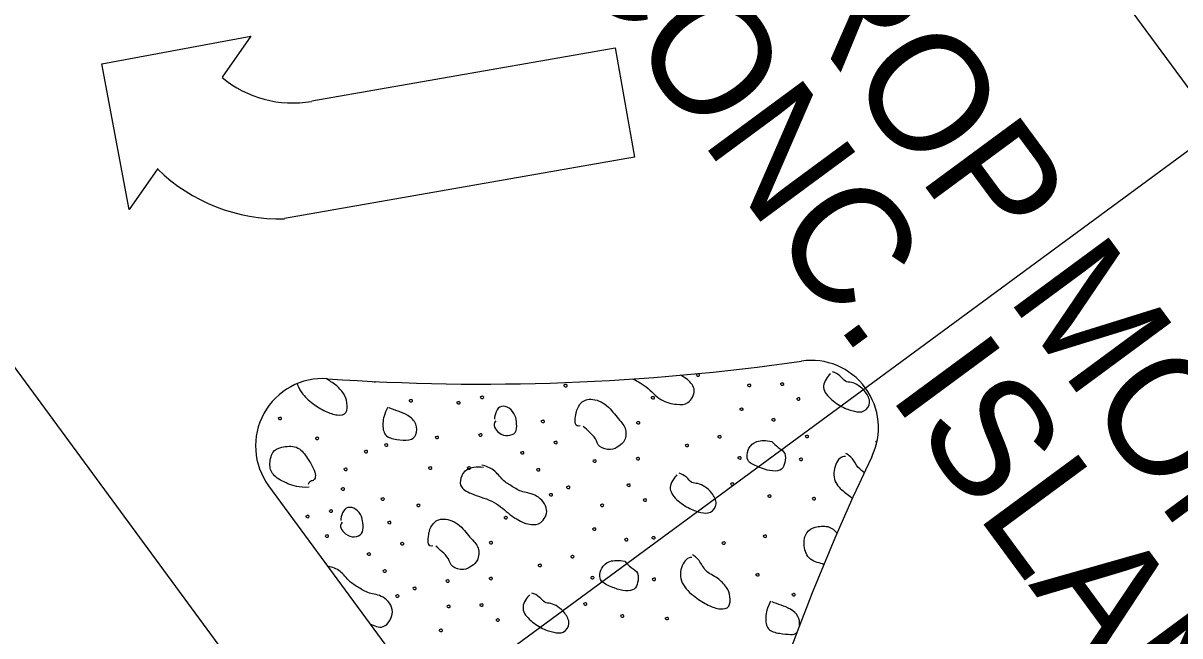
# Model space of a CAD drawing. Extents: x 1762196 to 1766326, y 709922 to 713142.
# Drawn here: x 1764067.86 to 1764102.22, y 711465.74 to 711483.93 of the extents above; entities that cross this region are included whole.
import ezdxf

# ---------------------------------------------------------------- set-up
doc = ezdxf.new("R2010")
doc.units = 0
for name, color, linetype in [('Old_Level_1', 7, 'Continuous'), ('Old_Level_10', 7, 'Continuous'), ('Prop Dimension', 7, 'Continuous'), ('Prop Horizontal Alignment', 7, 'Continuous'), ('Prop Lane Arrow CELL', 7, 'Continuous'), ('Prop Lane Lines', 7, 'Continuous'), ('Prop Superelevation Label', 7, 'Continuous')]:
    doc.layers.add(name, color=color, linetype=linetype)

msp = doc.modelspace()

# ---------------------------------------------------------------- linework, layer by layer
at = {"layer": 'Old_Level_1'}
msp.add_line((1764075.156, 711470.195), (1764084.818, 711457.055), dxfattribs=at)
for centre, radius, start, end in [((1764081.506, 711539.214), 66, 266.00481, 278.25352), ((1764091.267, 711471.919), 2, 334.3985, 98.2535), ((1764076.768, 711471.38), 2, 86.0048, 216.325), ((1764152.591, 711442.535), 66, 154.3985, 166.64752)]:
    msp.add_arc(centre, radius, start, end, dxfattribs=at)
at = {"layer": 'Old_Level_10'}
for points in [[(1764076.007, 711473.228), (1764076.012, 711473.203), (1764076.097, 711472.952), (1764076.475, 711472.618), (1764076.839, 711472.395), (1764077.208, 711472.267), (1764077.498, 711472.327), (1764077.498, 711472.675), (1764077.412, 711472.931), (1764077.147, 711473.21), (1764076.956, 711473.31), (1764076.867, 711473.376)], [(1764078.276, 711473.298), (1764078.29, 711473.287), (1764078.311, 711473.27), (1764078.344, 711473.284), (1764078.352, 711473.293)], [(1764085.968, 711473.368), (1764086.037, 711473.34), (1764086.4, 711473.169), (1764086.774, 711472.695), (1764087.314, 711472.601), (1764087.614, 711472.594), (1764087.896, 711473.039), (1764087.589, 711473.386), (1764087.4, 711473.47), (1764087.38, 711473.478)], [(1764087.864, 711473.509), (1764087.846, 711473.491), (1764087.895, 711473.435), (1764087.973, 711473.465), (1764087.947, 711473.524), (1764087.904, 711473.519), (1764087.881, 711473.509), (1764087.869, 711473.503)], [(1764090.363, 711473.24), (1764090.343, 711473.223), (1764090.392, 711473.163), (1764090.471, 711473.195), (1764090.444, 711473.255), (1764090.402, 711473.248), (1764090.38, 711473.239), (1764090.368, 711473.233)], [(1764091.839, 711473.523), (1764091.763, 711473.441), (1764091.541, 711473.152), (1764091.805, 711472.778), (1764092.24, 711472.495), (1764092.557, 711472.4), (1764092.848, 711472.362), (1764093.074, 711472.657), (1764092.884, 711473.004), (1764092.678, 711473.179), (1764092.459, 711473.285), (1764092.282, 711473.263), (1764092.138, 711473.47), (1764091.978, 711473.554), (1764091.907, 711473.575)], [(1764083.929, 711473.194), (1764083.911, 711473.176), (1764083.959, 711473.118), (1764084.037, 711473.15), (1764084.01, 711473.209), (1764083.968, 711473.203), (1764083.946, 711473.194), (1764083.934, 711473.188)], [(1764089.384, 711473.199), (1764089.365, 711473.182), (1764089.416, 711473.124), (1764089.493, 711473.155), (1764089.466, 711473.215), (1764089.424, 711473.207), (1764089.401, 711473.198), (1764089.39, 711473.192)], [(1764079.336, 711472.744), (1764079.316, 711472.726), (1764079.367, 711472.667), (1764079.443, 711472.7), (1764079.418, 711472.759), (1764079.376, 711472.752), (1764079.354, 711472.743), (1764079.342, 711472.737)], [(1764080.749, 711472.684), (1764080.73, 711472.667), (1764080.78, 711472.608), (1764080.858, 711472.639), (1764080.831, 711472.699), (1764080.79, 711472.691), (1764080.767, 711472.682), (1764080.755, 711472.676)], [(1764081.451, 711472.846), (1764081.431, 711472.829), (1764081.481, 711472.77), (1764081.56, 711472.802), (1764081.533, 711472.86), (1764081.491, 711472.854), (1764081.468, 711472.845), (1764081.456, 711472.839)], [(1764081.901, 711472.12), (1764081.786, 711472.002), (1764082.009, 711471.714), (1764082.26, 711471.666), (1764082.519, 711471.748), (1764082.53, 711472.037), (1764082.495, 711472.285), (1764082.32, 711472.527), (1764082.047, 711472.595), (1764081.9, 711472.41), (1764081.858, 711472.229), (1764081.863, 711472.169)], [(1764084.404, 711471.973), (1764084.251, 711471.917), (1764084.254, 711472.291), (1764084.359, 711472.609), (1764084.634, 711472.83), (1764085.183, 711472.666), (1764085.509, 711472.197), (1764085.807, 711471.935), (1764085.748, 711471.502), (1764085.562, 711471.38), (1764085.341, 711471.225), (1764084.929, 711471.338), (1764084.899, 711471.595), (1764084.655, 711471.816), (1764084.576, 711471.89), (1764084.494, 711471.96)], [(1764086.523, 711472.833), (1764086.504, 711472.815), (1764086.553, 711472.755), (1764086.632, 711472.787), (1764086.605, 711472.847), (1764086.563, 711472.841), (1764086.54, 711472.833), (1764086.528, 711472.827)], [(1764090.846, 711472.796), (1764090.827, 711472.779), (1764090.878, 711472.722), (1764090.953, 711472.753), (1764090.927, 711472.814), (1764090.885, 711472.806), (1764090.862, 711472.796), (1764090.85, 711472.79)], [(1764075.45, 711472.216), (1764075.431, 711472.198), (1764075.48, 711472.141), (1764075.557, 711472.174), (1764075.531, 711472.23), (1764075.489, 711472.225), (1764075.466, 711472.216), (1764075.454, 711472.21)], [(1764078.694, 711472.53), (1764078.586, 711472.321), (1764078.528, 711472.056), (1764078.577, 711471.653), (1764078.954, 711471.565), (1764079.362, 711471.527), (1764079.559, 711471.678), (1764079.577, 711472.046), (1764079.296, 711472.306), (1764079.005, 711472.408), (1764078.822, 711472.474), (1764078.737, 711472.508)], [(1764089.156, 711472.491), (1764089.137, 711472.473), (1764089.187, 711472.417), (1764089.263, 711472.449), (1764089.237, 711472.505), (1764089.195, 711472.5), (1764089.172, 711472.491), (1764089.16, 711472.485)], [(1764083.255, 711472.131), (1764083.237, 711472.113), (1764083.285, 711472.056), (1764083.364, 711472.086), (1764083.336, 711472.146), (1764083.294, 711472.14), (1764083.271, 711472.131), (1764083.259, 711472.125)], [(1764086.085, 711472.089), (1764086.066, 711472.071), (1764086.117, 711472.014), (1764086.193, 711472.045), (1764086.168, 711472.104), (1764086.125, 711472.098), (1764086.102, 711472.089), (1764086.091, 711472.083)], [(1764090.106, 711472.18), (1764090.086, 711472.162), (1764090.137, 711472.102), (1764090.214, 711472.136), (1764090.187, 711472.195), (1764090.145, 711472.188), (1764090.123, 711472.179), (1764090.111, 711472.173)], [(1764076.55, 711471.624), (1764076.531, 711471.607), (1764076.582, 711471.547), (1764076.658, 711471.581), (1764076.632, 711471.641), (1764076.59, 711471.634), (1764076.567, 711471.625), (1764076.556, 711471.619)], [(1764080.109, 711471.654), (1764080.09, 711471.636), (1764080.139, 711471.576), (1764080.218, 711471.608), (1764080.19, 711471.668), (1764080.149, 711471.661), (1764080.126, 711471.652), (1764080.114, 711471.647)], [(1764081.402, 711471.729), (1764081.382, 711471.711), (1764081.432, 711471.653), (1764081.51, 711471.686), (1764081.485, 711471.744), (1764081.442, 711471.739), (1764081.418, 711471.729), (1764081.406, 711471.723)], [(1764083.635, 711471.504), (1764083.616, 711471.487), (1764083.665, 711471.426), (1764083.744, 711471.458), (1764083.716, 711471.52), (1764083.675, 711471.512), (1764083.652, 711471.503), (1764083.64, 711471.497)], [(1764088.503, 711471.675), (1764088.485, 711471.657), (1764088.533, 711471.601), (1764088.613, 711471.63), (1764088.584, 711471.69), (1764088.543, 711471.683), (1764088.52, 711471.674), (1764088.508, 711471.668)], [(1764090.103, 711471.514), (1764089.927, 711471.546), (1764089.622, 711471.551), (1764089.392, 711471.317), (1764089.349, 711471.052), (1764089.401, 711470.881), (1764089.803, 711470.709), (1764090.131, 711470.61), (1764090.425, 711470.665), (1764090.486, 711470.867), (1764090.533, 711471.189), (1764090.285, 711471.32), (1764090.148, 711471.459), (1764090.103, 711471.514)], [(1764091.101, 711471.68), (1764091.083, 711471.662), (1764091.133, 711471.606), (1764091.209, 711471.637), (1764091.183, 711471.696), (1764091.141, 711471.689), (1764091.118, 711471.68), (1764091.106, 711471.674)], [(1764093.188, 711471.522), (1764093.174, 711471.51), (1764093.195, 711471.49), (1764093.217, 711471.478)], [(1764093.229, 711471.53), (1764093.228, 711471.53), (1764093.216, 711471.525), (1764093.204, 711471.521), (1764093.193, 711471.515)], [(1764076.362, 711470.152), (1764076.043, 711470.139), (1764075.727, 711470.244), (1764075.28, 711470.48), (1764075.157, 711470.792), (1764075.258, 711471.234), (1764075.506, 711471.35), (1764076.019, 711471.406), (1764076.295, 711471.052), (1764076.507, 711470.701), (1764076.56, 711470.487), (1764076.516, 711470.347), (1764076.389, 711470.346), (1764076.336, 711470.267), (1764076.328, 711470.234)], [(1764078.001, 711471.234), (1764077.982, 711471.216), (1764078.031, 711471.157), (1764078.109, 711471.189), (1764078.081, 711471.25), (1764078.04, 711471.243), (1764078.017, 711471.234), (1764078.005, 711471.228)], [(1764078.604, 711471.429), (1764078.584, 711471.411), (1764078.636, 711471.353), (1764078.711, 711471.385), (1764078.685, 711471.445), (1764078.644, 711471.437), (1764078.621, 711471.427), (1764078.609, 711471.421)], [(1764082.646, 711471.196), (1764082.627, 711471.179), (1764082.677, 711471.121), (1764082.754, 711471.153), (1764082.727, 711471.212), (1764082.685, 711471.205), (1764082.663, 711471.196), (1764082.651, 711471.19)], [(1764087.537, 711471.415), (1764087.518, 711471.398), (1764087.568, 711471.338), (1764087.645, 711471.371), (1764087.617, 711471.431), (1764087.577, 711471.422), (1764087.553, 711471.415), (1764087.542, 711471.409)], [(1764084.795, 711470.953), (1764084.775, 711470.935), (1764084.826, 711470.876), (1764084.902, 711470.909), (1764084.876, 711470.968), (1764084.835, 711470.961), (1764084.811, 711470.953), (1764084.799, 711470.947)], [(1764086.078, 711471.026), (1764086.059, 711471.008), (1764086.11, 711470.949), (1764086.185, 711470.982), (1764086.16, 711471.041), (1764086.118, 711471.034), (1764086.095, 711471.025), (1764086.084, 711471.019)], [(1764089.098, 711471.048), (1764089.078, 711471.03), (1764089.129, 711470.971), (1764089.206, 711471.005), (1764089.178, 711471.064), (1764089.136, 711471.057), (1764089.114, 711471.048), (1764089.102, 711471.042)], [(1764090.925, 711471.004), (1764090.906, 711470.986), (1764090.954, 711470.928), (1764091.033, 711470.96), (1764091.006, 711471.019), (1764090.964, 711471.013), (1764090.941, 711471.004), (1764090.929, 711470.998)], [(1764092.287, 711471.068), (1764092.169, 711471.086), (1764091.95, 711470.864), (1764091.912, 711470.295), (1764092.266, 711470.001), (1764092.478, 711469.841), (1764092.501, 711469.824)], [(1764092.853, 711470.585), (1764092.816, 711470.61), (1764092.63, 711470.736), (1764092.522, 711471.01), (1764092.34, 711471.134), (1764092.3, 711471.155)], [(1764077.4, 711470.708), (1764077.381, 711470.691), (1764077.432, 711470.631), (1764077.508, 711470.664), (1764077.482, 711470.725), (1764077.44, 711470.717), (1764077.417, 711470.707), (1764077.405, 711470.701)], [(1764079.91, 711470.746), (1764079.891, 711470.729), (1764079.94, 711470.668), (1764080.018, 711470.702), (1764079.991, 711470.762), (1764079.95, 711470.754), (1764079.927, 711470.746), (1764079.915, 711470.74)], [(1764081.54, 711470.74), (1764081.319, 711470.761), (1764080.991, 711470.71), (1764080.843, 711470.42), (1764080.829, 711470.144), (1764081.192, 711469.934), (1764081.904, 711469.742), (1764082.315, 711469.315), (1764082.764, 711469.074), (1764082.945, 711469.042), (1764083.245, 711469.035), (1764083.526, 711469.48), (1764083.121, 711469.969), (1764082.684, 711469.987), (1764082.382, 711470.188), (1764082.111, 711470.336), (1764081.855, 711470.698), (1764081.613, 711470.779), (1764081.489, 711470.808)], [(1764081.063, 711470.749), (1764081.044, 711470.731), (1764081.093, 711470.674), (1764081.172, 711470.704), (1764081.144, 711470.765), (1764081.102, 711470.757), (1764081.08, 711470.748), (1764081.068, 711470.742)], [(1764083.119, 711470.693), (1764083.099, 711470.676), (1764083.15, 711470.618), (1764083.227, 711470.65), (1764083.201, 711470.708), (1764083.159, 711470.702), (1764083.136, 711470.693), (1764083.124, 711470.686)], [(1764087.28, 711470.52), (1764087.204, 711470.437), (1764086.982, 711470.149), (1764087.246, 711469.775), (1764087.681, 711469.491), (1764087.997, 711469.397), (1764088.289, 711469.358), (1764088.514, 711469.654), (1764088.325, 711470.001), (1764088.118, 711470.175), (1764087.9, 711470.282), (1764087.723, 711470.259), (1764087.579, 711470.467), (1764087.419, 711470.551), (1764087.348, 711470.571)], [(1764084.007, 711470.177), (1764083.988, 711470.159), (1764084.037, 711470.099), (1764084.116, 711470.131), (1764084.088, 711470.192), (1764084.047, 711470.185), (1764084.024, 711470.176), (1764084.012, 711470.17)], [(1764085.803, 711470.237), (1764085.784, 711470.22), (1764085.833, 711470.16), (1764085.912, 711470.192), (1764085.885, 711470.251), (1764085.843, 711470.245), (1764085.82, 711470.236), (1764085.808, 711470.23)], [(1764088.884, 711470.271), (1764088.865, 711470.253), (1764088.914, 711470.194), (1764088.993, 711470.226), (1764088.966, 711470.285), (1764088.924, 711470.279), (1764088.901, 711470.27), (1764088.889, 711470.263)], [(1764077.317, 711470.126), (1764077.297, 711470.108), (1764077.348, 711470.051), (1764077.425, 711470.082), (1764077.4, 711470.141), (1764077.357, 711470.134), (1764077.334, 711470.125), (1764077.322, 711470.119)], [(1764078.499, 711469.825), (1764078.48, 711469.808), (1764078.53, 711469.749), (1764078.609, 711469.781), (1764078.582, 711469.84), (1764078.54, 711469.834), (1764078.517, 711469.824), (1764078.504, 711469.818)], [(1764083.495, 711469.951), (1764083.477, 711469.933), (1764083.526, 711469.877), (1764083.604, 711469.906), (1764083.578, 711469.966), (1764083.535, 711469.96), (1764083.511, 711469.951), (1764083.5, 711469.945)], [(1764086.286, 711469.793), (1764086.267, 711469.775), (1764086.318, 711469.719), (1764086.394, 711469.75), (1764086.368, 711469.81), (1764086.326, 711469.803), (1764086.303, 711469.793), (1764086.291, 711469.787)], [(1764089.985, 711469.913), (1764089.966, 711469.895), (1764090.015, 711469.839), (1764090.092, 711469.868), (1764090.067, 711469.927), (1764090.024, 711469.921), (1764090.002, 711469.912), (1764089.99, 711469.906)], [(1764091.307, 711469.838), (1764091.289, 711469.82), (1764091.338, 711469.763), (1764091.415, 711469.795), (1764091.389, 711469.852), (1764091.346, 711469.847), (1764091.324, 711469.838), (1764091.312, 711469.832)], [(1764076.965, 711469.469), (1764076.945, 711469.451), (1764076.995, 711469.392), (1764077.074, 711469.424), (1764077.047, 711469.483), (1764077.005, 711469.477), (1764076.982, 711469.468), (1764076.97, 711469.462)], [(1764077.341, 711469.117), (1764077.226, 711468.998), (1764077.449, 711468.711), (1764077.7, 711468.662), (1764077.959, 711468.745), (1764077.971, 711469.033), (1764077.935, 711469.282), (1764077.76, 711469.523), (1764077.487, 711469.592), (1764077.34, 711469.407), (1764077.299, 711469.226), (1764077.304, 711469.166)], [(1764079.56, 711469.636), (1764079.542, 711469.618), (1764079.59, 711469.559), (1764079.668, 711469.592), (1764079.641, 711469.651), (1764079.599, 711469.645), (1764079.576, 711469.636), (1764079.565, 711469.629)], [(1764085.015, 711469.641), (1764084.996, 711469.623), (1764085.047, 711469.565), (1764085.124, 711469.597), (1764085.096, 711469.656), (1764085.055, 711469.649), (1764085.032, 711469.64), (1764085.02, 711469.634)], [(1764076.263, 711469.307), (1764076.244, 711469.289), (1764076.294, 711469.23), (1764076.372, 711469.262), (1764076.345, 711469.321), (1764076.304, 711469.314), (1764076.281, 711469.305), (1764076.269, 711469.299)], [(1764078.696, 711469.127), (1764078.677, 711469.109), (1764078.726, 711469.053), (1764078.805, 711469.083), (1764078.777, 711469.143), (1764078.735, 711469.136), (1764078.712, 711469.128), (1764078.7, 711469.121)], [(1764080.034, 711468.414), (1764079.882, 711468.359), (1764079.885, 711468.733), (1764079.99, 711469.051), (1764080.265, 711469.271), (1764080.814, 711469.108), (1764081.14, 711468.639), (1764081.438, 711468.376), (1764081.379, 711467.943), (1764081.193, 711467.822), (1764080.972, 711467.666), (1764080.56, 711467.78), (1764080.529, 711468.036), (1764080.286, 711468.257), (1764080.207, 711468.331), (1764080.124, 711468.401)], [(1764082.154, 711469.274), (1764082.135, 711469.257), (1764082.184, 711469.197), (1764082.263, 711469.229), (1764082.236, 711469.289), (1764082.194, 711469.282), (1764082.171, 711469.274), (1764082.159, 711469.268)], [(1764084.786, 711468.933), (1764084.768, 711468.915), (1764084.817, 711468.859), (1764084.894, 711468.891), (1764084.868, 711468.947), (1764084.825, 711468.942), (1764084.802, 711468.933), (1764084.791, 711468.927)], [(1764091.645, 711467.863), (1764091.536, 711467.9), (1764091.194, 711467.96), (1764091.015, 711468.413), (1764091.115, 711468.856), (1764091.363, 711468.972), (1764091.79, 711469.034), (1764091.97, 711468.874), (1764092.043, 711468.788)], [(1764076.842, 711468.726), (1764076.823, 711468.708), (1764076.873, 711468.65), (1764076.95, 711468.682), (1764076.925, 711468.74), (1764076.882, 711468.736), (1764076.859, 711468.726), (1764076.847, 711468.72)], [(1764079.076, 711468.501), (1764079.056, 711468.483), (1764079.105, 711468.423), (1764079.185, 711468.455), (1764079.157, 711468.516), (1764079.115, 711468.509), (1764079.093, 711468.5), (1764079.081, 711468.494)], [(1764081.716, 711468.53), (1764081.696, 711468.512), (1764081.748, 711468.455), (1764081.824, 711468.487), (1764081.798, 711468.545), (1764081.756, 711468.54), (1764081.733, 711468.531), (1764081.721, 711468.525)], [(1764085.737, 711468.621), (1764085.717, 711468.604), (1764085.768, 711468.544), (1764085.844, 711468.578), (1764085.817, 711468.637), (1764085.776, 711468.629), (1764085.754, 711468.62), (1764085.742, 711468.614)], [(1764086.542, 711468.676), (1764086.524, 711468.658), (1764086.574, 711468.603), (1764086.65, 711468.633), (1764086.624, 711468.693), (1764086.581, 711468.686), (1764086.558, 711468.677), (1764086.547, 711468.67)], [(1764088.628, 711468.519), (1764088.609, 711468.501), (1764088.659, 711468.442), (1764088.737, 711468.474), (1764088.709, 711468.533), (1764088.668, 711468.526), (1764088.645, 711468.517), (1764088.633, 711468.512)], [(1764089.85, 711468.724), (1764089.831, 711468.706), (1764089.881, 711468.647), (1764089.96, 711468.679), (1764089.932, 711468.739), (1764089.89, 711468.732), (1764089.867, 711468.722), (1764089.856, 711468.717)], [(1764078.087, 711468.193), (1764078.068, 711468.176), (1764078.117, 711468.118), (1764078.195, 711468.15), (1764078.168, 711468.208), (1764078.126, 711468.202), (1764078.103, 711468.193), (1764078.091, 711468.187)], [(1764084.134, 711468.117), (1764084.116, 711468.099), (1764084.164, 711468.042), (1764084.243, 711468.072), (1764084.215, 711468.131), (1764084.174, 711468.124), (1764084.151, 711468.116), (1764084.139, 711468.11)], [(1764087.727, 711468.064), (1764087.61, 711468.082), (1764087.391, 711467.861), (1764087.353, 711467.291), (1764087.846, 711466.862), (1764088.21, 711466.639), (1764088.579, 711466.511), (1764088.869, 711466.571), (1764088.869, 711466.919), (1764088.783, 711467.175), (1764088.503, 711467.472), (1764088.105, 711467.643), (1764087.962, 711468.007), (1764087.781, 711468.13), (1764087.741, 711468.152)], [(1764078.166, 711466.102), (1764078.289, 711466.057), (1764078.564, 711465.87), (1764078.967, 711466.477), (1764078.561, 711466.965), (1764078.125, 711466.983), (1764077.822, 711467.185), (1764077.552, 711467.333), (1764077.295, 711467.695), (1764077.054, 711467.776), (1764076.93, 711467.805)], [(1764076.981, 711467.737), (1764076.975, 711467.738), (1764076.969, 711467.738), (1764076.963, 711467.739)], [(1764083.168, 711467.857), (1764083.148, 711467.839), (1764083.199, 711467.779), (1764083.276, 711467.812), (1764083.248, 711467.873), (1764083.207, 711467.864), (1764083.184, 711467.856), (1764083.172, 711467.851)], [(1764085.734, 711467.955), (1764085.557, 711467.988), (1764085.253, 711467.992), (1764085.023, 711467.759), (1764084.979, 711467.494), (1764085.032, 711467.323), (1764085.433, 711467.151), (1764085.762, 711467.052), (1764086.056, 711467.106), (1764086.117, 711467.308), (1764086.164, 711467.631), (1764085.916, 711467.761), (1764085.779, 711467.9), (1764085.734, 711467.955)], [(1764078.559, 711467.69), (1764078.539, 711467.673), (1764078.591, 711467.615), (1764078.667, 711467.646), (1764078.642, 711467.705), (1764078.6, 711467.699), (1764078.576, 711467.689), (1764078.564, 711467.683)], [(1764080.426, 711467.394), (1764080.406, 711467.377), (1764080.457, 711467.317), (1764080.533, 711467.35), (1764080.507, 711467.409), (1764080.466, 711467.402), (1764080.442, 711467.394), (1764080.43, 711467.388)], [(1764081.709, 711467.467), (1764081.69, 711467.45), (1764081.741, 711467.39), (1764081.816, 711467.423), (1764081.791, 711467.482), (1764081.749, 711467.475), (1764081.726, 711467.466), (1764081.714, 711467.46)], [(1764084.728, 711467.489), (1764084.709, 711467.472), (1764084.759, 711467.412), (1764084.836, 711467.446), (1764084.809, 711467.505), (1764084.767, 711467.498), (1764084.744, 711467.489), (1764084.733, 711467.483)], [(1764086.556, 711467.445), (1764086.537, 711467.427), (1764086.585, 711467.369), (1764086.664, 711467.402), (1764086.637, 711467.461), (1764086.595, 711467.454), (1764086.572, 711467.446), (1764086.56, 711467.439)], [(1764089.632, 711467.577), (1764089.613, 711467.559), (1764089.663, 711467.5), (1764089.742, 711467.531), (1764089.713, 711467.592), (1764089.672, 711467.584), (1764089.649, 711467.575), (1764089.637, 711467.57)], [(1764079.448, 711467.173), (1764079.428, 711467.156), (1764079.477, 711467.096), (1764079.557, 711467.128), (1764079.529, 711467.189), (1764079.487, 711467.181), (1764079.465, 711467.172), (1764079.453, 711467.166)], [(1764078.936, 711466.947), (1764078.917, 711466.93), (1764078.966, 711466.874), (1764079.044, 711466.903), (1764079.018, 711466.962), (1764078.975, 711466.957), (1764078.952, 711466.948), (1764078.94, 711466.941)], [(1764082.911, 711466.962), (1764082.834, 711466.879), (1764082.612, 711466.59), (1764082.876, 711466.216), (1764083.312, 711465.933), (1764083.628, 711465.838), (1764083.92, 711465.8), (1764084.145, 711466.095), (1764083.956, 711466.442), (1764083.749, 711466.617), (1764083.53, 711466.723), (1764083.354, 711466.701), (1764083.209, 711466.908), (1764083.05, 711466.992), (1764082.978, 711467.013)], [(1764084.515, 711466.712), (1764084.495, 711466.695), (1764084.545, 711466.636), (1764084.624, 711466.668), (1764084.597, 711466.726), (1764084.555, 711466.72), (1764084.532, 711466.711), (1764084.52, 711466.705)], [(1764090.066, 711466.774), (1764089.957, 711466.565), (1764089.9, 711466.3), (1764089.949, 711465.897), (1764090.325, 711465.809), (1764090.7, 711465.774), (1764090.79, 711465.792), (1764090.846, 711465.837)], [(1764090.924, 711466.049), (1764090.932, 711466.136), (1764090.913, 711466.332), (1764090.667, 711466.55), (1764090.376, 711466.652), (1764090.193, 711466.718), (1764090.108, 711466.752)], [(1764090.707, 711466.988), (1764090.688, 711466.97), (1764090.739, 711466.911), (1764090.814, 711466.944), (1764090.789, 711467.003), (1764090.748, 711466.996), (1764090.725, 711466.987), (1764090.714, 711466.981)], [(1764080.456, 711466.637), (1764080.436, 711466.62), (1764080.487, 711466.562), (1764080.565, 711466.593), (1764080.537, 711466.653), (1764080.495, 711466.645), (1764080.473, 711466.636), (1764080.461, 711466.63)], [(1764081.434, 711466.678), (1764081.414, 711466.661), (1764081.463, 711466.601), (1764081.543, 711466.634), (1764081.516, 711466.693), (1764081.474, 711466.686), (1764081.451, 711466.678), (1764081.439, 711466.671)], [(1764085.616, 711466.354), (1764085.597, 711466.336), (1764085.646, 711466.28), (1764085.723, 711466.309), (1764085.697, 711466.369), (1764085.655, 711466.362), (1764085.633, 711466.353), (1764085.621, 711466.347)], [(1764081.917, 711466.234), (1764081.898, 711466.217), (1764081.949, 711466.16), (1764082.025, 711466.191), (1764081.999, 711466.252), (1764081.956, 711466.244), (1764081.934, 711466.235), (1764081.921, 711466.228)], [(1764086.938, 711466.279), (1764086.92, 711466.261), (1764086.968, 711466.204), (1764087.046, 711466.237), (1764087.019, 711466.293), (1764086.977, 711466.288), (1764086.954, 711466.279), (1764086.943, 711466.273)], [(1764080.227, 711465.929), (1764080.208, 711465.911), (1764080.258, 711465.856), (1764080.334, 711465.888), (1764080.308, 711465.943), (1764080.266, 711465.939), (1764080.243, 711465.929), (1764080.231, 711465.923)]]:
    msp.add_open_spline(points, degree=3, dxfattribs=at)
at = {"layer": 'Prop Horizontal Alignment'}
msp.add_line((1764050.983, 711442.3), (1764155.124, 711518.87), dxfattribs=at)
at = {"layer": 'Prop Lane Arrow CELL'}
for p, q in [((1764070.207, 711482.72), (1764074.631, 711483.543)), ((1764074.631, 711483.543), (1764073.778, 711482.328)), ((1764076.438, 711481.625), (1764085.452, 711483.199)), ((1764085.452, 711483.199), (1764086.019, 711479.948)), ((1764071.013, 711478.394), (1764070.207, 711482.72)), ((1764086.019, 711479.948), (1764075.627, 711478.133)), ((1764071.867, 711479.609), (1764071.013, 711478.394))]:
    msp.add_line(p, q, dxfattribs=at)
for centre, radius, start, end in [((1764075.867, 711484.833), 3.275, 230.2461, 279.9043), ((1764075.516, 711483.368), 5.253, 225.9165, 271.2282)]:
    msp.add_arc(centre, radius, start, end, dxfattribs=at)
at = {"layer": 'Prop Lane Lines'}
msp.add_line((1764041.222, 711509.596), (1764111.714, 711413.722), dxfattribs=at)
at = {"layer": 'Prop Superelevation Label'}
msp.add_line((1764095.663, 711491.261), (1764111.04, 711470.347), dxfattribs=at)

# ---------------------------------------------------------------- texts
at = {"layer": 'Prop Dimension'}
for s, p in [('PROP MONO.', (1764088.418, 711487.52)), ('CONC. ISLAND', (1764083.815, 711486.097))]:
    msp.add_text(s, height=3.5, rotation=306.4003, dxfattribs=at).set_placement(p)

doc.saveas('drawing.dxf')
